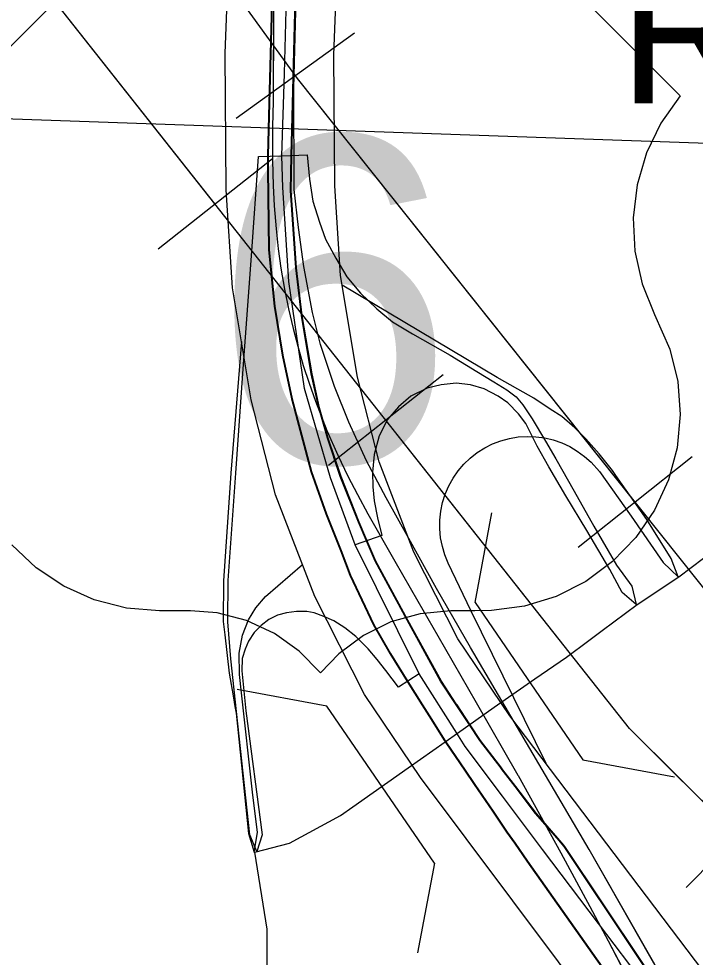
# Model space of a CAD drawing. Extents: x -132.8 to -73.3, y -60 to -26.
# Drawn here: x -125.444 to -125.07, y -50.651 to -50.132 of the extents above; entities that cross this region are included whole.
import ezdxf

# ---------------------------------------------------------------- set-up
doc = ezdxf.new("R2010")
doc.units = 0
for name, color, linetype in [('tdCoCityStreetMinor', 7, 'Continuous'), ('tdCoDivCarto', 7, 'Continuous'), ('tdCoInt', 7, 'Continuous'), ('tdCoIntCL', 7, 'Continuous'), ('tdCoIntRamp', 7, 'Continuous'), ('tdCoIntRte', 7, 'Continuous'), ('tdCoPipe', 7, 'Continuous'), ('tdCoPrimary', 7, 'Continuous'), ('tdCoRROwnerTxt', 7, 'Continuous'), ('tdCoSectLine', 7, 'Continuous'), ('tdCoShieldUsRte', 7, 'Continuous'), ('tdCoStrucDivPri', 7, 'Continuous')]:
    doc.layers.add(name, color=color, linetype=linetype)

msp = doc.modelspace()

# ---------------------------------------------------------------- linework, layer by layer
at = {"layer": 'tdCoCityStreetMinor'}
msp.add_lwpolyline([(-125.3067, -50.66575), (-125.3067, -50.63517), (-125.31344, -50.59251), (-125.29443, -50.58758), (-125.26607, -50.57229), (-125.25925, -50.56748), (-125.22872, -50.54591), (-125.20154, -50.52671), (-125.18124, -50.51237), (-125.15867, -50.49677), (-125.14129, -50.48475), (-125.1289, -50.47552), (-125.12146, -50.46998), (-125.10221, -50.45563), (-125.07914, -50.44036), (-125.05867, -50.42482)], dxfattribs=at)
at = {"layer": 'tdCoDivCarto'}
for p, q in [((-125.303, -50.08796), (-125.30344, -50.17765)), ((-125.29204, -50.17027), (-125.29039, -50.10626)), ((-125.29204, -50.17027), (-125.29039, -50.10626)), ((-125.29177, -50.2263), (-125.29204, -50.17027)), ((-125.30344, -50.17765), (-125.30368, -50.19146)), ((-125.30368, -50.19146), (-125.30371, -50.2102)), ((-125.30371, -50.2102), (-125.30339, -50.22402)), ((-125.30339, -50.22402), (-125.30283, -50.23537)), ((-125.28938, -50.24729), (-125.29177, -50.2263)), ((-125.30283, -50.23537), (-125.30181, -50.24799)), ((-125.30181, -50.24799), (-125.30057, -50.25903)), ((-125.28634, -50.26887), (-125.28938, -50.24729)), ((-125.30057, -50.25903), (-125.29908, -50.26966)), ((-125.29908, -50.26966), (-125.29708, -50.28135)), ((-125.28166, -50.29427), (-125.28634, -50.26887)), ((-125.29708, -50.28135), (-125.29486, -50.29232)), ((-125.29486, -50.29232), (-125.29238, -50.30304)), ((-125.27722, -50.31202), (-125.28166, -50.29427)), ((-125.29238, -50.30304), (-125.28981, -50.31285)), ((-125.28981, -50.31285), (-125.28671, -50.32352)), ((-125.26943, -50.33523), (-125.27722, -50.31202)), ((-125.28671, -50.32352), (-125.28354, -50.33338)), ((-125.28354, -50.33338), (-125.28003, -50.34335)), ((-125.26157, -50.35495), (-125.26943, -50.33523)), ((-125.28003, -50.34335), (-125.27368, -50.35951)), ((-125.25184, -50.37623), (-125.26157, -50.35495)), ((-125.27368, -50.35951), (-125.26771, -50.37302)), ((-125.26771, -50.37302), (-125.26204, -50.38469)), ((-125.24095, -50.3967), (-125.25184, -50.37623)), ((-125.26204, -50.38469), (-125.25681, -50.39481)), ((-125.25681, -50.39481), (-125.25099, -50.40556)), ((-125.22841, -50.41917), (-125.24095, -50.3967)), ((-125.25099, -50.40556), (-125.23616, -50.43168)), ((-125.21307, -50.44674), (-125.22841, -50.41917)), ((-125.23616, -50.43168), (-125.22338, -50.45387)), ((-125.19426, -50.47943), (-125.21307, -50.44674)), ((-125.22338, -50.45387), (-125.2124, -50.47293)), ((-125.2124, -50.47293), (-125.1912, -50.50974)), ((-125.12869, -50.59113), (-125.19426, -50.47943)), ((-125.1912, -50.50974), (-125.16804, -50.54993)), ((-125.16804, -50.54993), (-125.16794, -50.55012)), ((-125.16794, -50.55012), (-125.14429, -50.59283)), ((-125.14429, -50.59283), (-125.12829, -50.62257)), ((-125.089, -50.66065), (-125.12869, -50.59113)), ((-125.12829, -50.62257), (-125.11818, -50.64147)), ((-125.11818, -50.64147), (-125.10443, -50.66768))]:
    msp.add_line(p, q, dxfattribs=at)
for points in [[(-125.29675, -49.84672), (-125.29876, -49.91437), (-125.29989, -49.96761), (-125.30098, -50.01967), (-125.303, -50.08796), (-125.30345, -50.10327), (-125.30539, -50.1786), (-125.30613, -50.20739)], [(-125.29675, -49.84672), (-125.29876, -49.91437), (-125.29989, -49.96761), (-125.30098, -50.01967), (-125.303, -50.08796), (-125.30345, -50.10327), (-125.30539, -50.1786), (-125.30613, -50.20739)], [(-125.29301, -50.20773), (-125.28966, -50.07786), (-125.28956, -50.07393), (-125.28901, -50.03018)], [(-125.29204, -50.17027), (-125.28966, -50.07786), (-125.28956, -50.07393), (-125.28901, -50.03018)], [(-125.303, -50.08796), (-125.30344, -50.17765), (-125.30368, -50.19146), (-125.30371, -50.2102), (-125.30339, -50.22402), (-125.30283, -50.23537), (-125.30181, -50.24799), (-125.30057, -50.25903), (-125.29908, -50.26966), (-125.29708, -50.28135), (-125.29486, -50.29232), (-125.29238, -50.30304), (-125.28981, -50.31285), (-125.28671, -50.32352), (-125.28354, -50.33338), (-125.28003, -50.34335), (-125.27368, -50.35951), (-125.26771, -50.37302), (-125.26204, -50.38469), (-125.25681, -50.39481), (-125.25099, -50.40556), (-125.23616, -50.43168), (-125.22338, -50.45387), (-125.2124, -50.47293), (-125.1912, -50.50974), (-125.16804, -50.54993), (-125.16794, -50.55012)], [(-125.12869, -50.59113), (-125.19426, -50.47943), (-125.21307, -50.44674), (-125.22841, -50.41917), (-125.24095, -50.3967), (-125.25184, -50.37623), (-125.26157, -50.35495), (-125.26943, -50.33523), (-125.27722, -50.31202), (-125.28166, -50.29427), (-125.28634, -50.26887), (-125.28938, -50.24729), (-125.29177, -50.2263), (-125.29204, -50.17027)], [(-125.089, -50.66065), (-125.12869, -50.59113), (-125.19426, -50.47943), (-125.21307, -50.44674), (-125.22841, -50.41917), (-125.24095, -50.3967), (-125.25184, -50.37623), (-125.26157, -50.35495), (-125.26943, -50.33523), (-125.27722, -50.31202), (-125.28166, -50.29427), (-125.28634, -50.26887), (-125.28938, -50.24729), (-125.29177, -50.2263), (-125.29204, -50.17027)], [(-125.30613, -50.20739), (-125.30616, -50.20882), (-125.3061, -50.21516), (-125.30567, -50.25962), (-125.30246, -50.29069), (-125.29803, -50.31782), (-125.29285, -50.34199), (-125.28224, -50.38219), (-125.27386, -50.40561), (-125.26587, -50.42587)], [(-125.30613, -50.20739), (-125.30616, -50.20882), (-125.3061, -50.21516), (-125.30567, -50.25962), (-125.30246, -50.29069), (-125.29803, -50.31782), (-125.29285, -50.34199), (-125.28224, -50.38219), (-125.27386, -50.40561), (-125.26587, -50.42587)], [(-125.25156, -50.42007), (-125.25577, -50.41005), (-125.26588, -50.3849), (-125.27304, -50.36369), (-125.27772, -50.34692), (-125.28191, -50.32818), (-125.28734, -50.29587), (-125.29054, -50.26949), (-125.2935, -50.22682), (-125.29301, -50.20773)], [(-125.20174, -50.51117), (-125.20219, -50.5105), (-125.2104, -50.49809), (-125.22889, -50.46431), (-125.24665, -50.43175), (-125.25156, -50.42007)], [(-125.26587, -50.42587), (-125.26054, -50.4394), (-125.24772, -50.46677), (-125.23859, -50.4828), (-125.22892, -50.49815)], [(-125.26587, -50.42587), (-125.26054, -50.4394), (-125.24772, -50.46677), (-125.23859, -50.4828), (-125.22892, -50.49815)], [(-125.22892, -50.49815), (-125.22078, -50.51107)], [(-125.22892, -50.49815), (-125.22078, -50.51107)], [(-125.22078, -50.51107), (-125.21697, -50.51712), (-125.20826, -50.53095)], [(-125.22078, -50.51107), (-125.21697, -50.51712), (-125.20826, -50.53095)], [(-125.19453, -50.52207), (-125.20174, -50.51117)], [(-125.17692, -50.54625), (-125.17698, -50.54617), (-125.1887, -50.53089), (-125.19453, -50.52207)], [(-125.20826, -50.53095), (-125.20752, -50.53212), (-125.1972, -50.5473)], [(-125.20826, -50.53095), (-125.20752, -50.53212), (-125.1972, -50.5473)], [(-125.1972, -50.5473), (-125.19182, -50.55521), (-125.18182, -50.56992)], [(-125.1972, -50.5473), (-125.19182, -50.55521), (-125.18182, -50.56992)], [(-125.17511, -50.5486), (-125.17692, -50.54625)], [(-125.16928, -50.55621), (-125.17511, -50.5486)], [(-125.16794, -50.55012), (-125.14429, -50.59283), (-125.12829, -50.62257), (-125.11818, -50.64147), (-125.10443, -50.66768)], [(-125.14603, -50.58488), (-125.15787, -50.57109), (-125.16928, -50.55621)], [(-125.18182, -50.56992), (-125.17398, -50.58144), (-125.16965, -50.58759), (-125.16273, -50.59743)], [(-125.18182, -50.56992), (-125.17398, -50.58144), (-125.16965, -50.58759), (-125.16273, -50.59743)], [(-125.14274, -50.58872), (-125.14603, -50.58488)], [(-125.14212, -50.58944), (-125.14274, -50.58872)], [(-125.00159, -50.8102), (-125.05667, -50.71728), (-125.14212, -50.58944)], [(-125.05667, -50.71728), (-125.12869, -50.59113)], [(-125.16273, -50.59743), (-125.11931, -50.65913), (-125.11898, -50.65975)], [(-125.16273, -50.59743), (-125.13937, -50.63063)], [(-125.13937, -50.63063), (-125.11931, -50.65913), (-125.11898, -50.65975)]]:
    msp.add_lwpolyline(points, dxfattribs=at)
at = {"layer": 'tdCoInt'}
for points in [[(-125.01823, -50.82321), (-125.22187, -50.55129), (-125.25292, -50.50535), (-125.28043, -50.45117), (-125.30204, -50.3951), (-125.31549, -50.3425), (-125.32589, -50.28068), (-125.32935, -50.2264), (-125.32991, -50.1509), (-125.32587, -50.04615)], [(-124.92748, -50.84055), (-125.17247, -50.51715), (-125.2012, -50.47468), (-125.22555, -50.42673), (-125.24479, -50.37682), (-125.25673, -50.33007), (-125.26621, -50.27377), (-125.26937, -50.22427), (-125.26991, -50.15184), (-125.26587, -50.04717)]]:
    msp.add_lwpolyline(points, dxfattribs=at)
at = {"layer": 'tdCoIntCL'}
for points in [[(-125.29853, -50.20759), (-125.29721, -50.16223), (-125.29471, -50.07091), (-125.29523, -50.03011), (-125.29416, -50.00226), (-125.29376, -49.99015), (-125.28975, -49.84694)], [(-125.22259, -50.49393), (-125.23409, -50.50134), (-125.24112, -50.49214), (-125.24585, -50.48601), (-125.25083, -50.48013), (-125.25773, -50.47336), (-125.26373, -50.4685), (-125.26987, -50.46467), (-125.27536, -50.46224), (-125.28073, -50.4602), (-125.28469, -50.45943), (-125.29044, -50.45943), (-125.29606, -50.4602), (-125.30092, -50.4616), (-125.30577, -50.4639), (-125.31011, -50.46722), (-125.31382, -50.47118), (-125.31701, -50.47591), (-125.3188, -50.48026), (-125.32046, -50.48549), (-125.32072, -50.49227), (-125.31842, -50.51437), (-125.30948, -50.58298), (-125.31237, -50.59213), (-125.31621, -50.5829), (-125.32366, -50.51475), (-125.32673, -50.48575), (-125.32851, -50.46518), (-125.32826, -50.44244), (-125.32404, -50.38302), (-125.31995, -50.3254), (-125.31535, -50.26292), (-125.31152, -50.2081), (-125.29853, -50.20759)], [(-125.29853, -50.20759), (-125.28456, -50.20708), (-125.28328, -50.22062), (-125.28137, -50.23276), (-125.27779, -50.24426), (-125.27447, -50.25372), (-125.26872, -50.26419), (-125.26271, -50.27454), (-125.25504, -50.28349), (-125.2461, -50.2923), (-125.23741, -50.29933), (-125.2263, -50.3061), (-125.20547, -50.31786), (-125.19069, -50.32692), (-125.18132, -50.33259), (-125.17421, -50.33694), (-125.16901, -50.34094), (-125.16526, -50.3452), (-125.16026, -50.35295), (-125.15274, -50.36539), (-125.14704, -50.37518), (-125.1369, -50.39307), (-125.12617, -50.41232), (-125.11356, -50.43396), (-125.10504, -50.44554), (-125.10259, -50.45563), (-125.11042, -50.44905), (-125.11719, -50.43631), (-125.12991, -50.41471), (-125.1415, -50.39563), (-125.15102, -50.37962), (-125.15734, -50.36811), (-125.16373, -50.35568), (-125.16782, -50.35031), (-125.1737, -50.34418), (-125.17889, -50.34052), (-125.18664, -50.33651), (-125.19431, -50.33421), (-125.20223, -50.33336), (-125.21041, -50.33421), (-125.21833, -50.33609), (-125.22728, -50.34043), (-125.23409, -50.34631), (-125.24014, -50.35338), (-125.24474, -50.36249), (-125.24746, -50.37271), (-125.24849, -50.38251), (-125.24823, -50.39069), (-125.24755, -50.39827), (-125.24576, -50.40772), (-125.24329, -50.41743), (-125.25803, -50.42263)], [(-125.25803, -50.42263), (-125.27166, -50.38566), (-125.28611, -50.33628), (-125.29478, -50.2771), (-125.29798, -50.22522), (-125.29853, -50.20759)], [(-125.22259, -50.49393), (-125.25803, -50.42263)], [(-125.0404, -50.76912), (-125.08112, -50.69814), (-125.09336, -50.67583), (-125.09952, -50.6656), (-125.10617, -50.65482), (-125.12345, -50.63198), (-125.15444, -50.59101), (-125.17659, -50.56157), (-125.19717, -50.53422), (-125.20192, -50.52671), (-125.22259, -50.49393)]]:
    msp.add_lwpolyline(points, dxfattribs=at)
at = {"layer": 'tdCoIntRamp'}
for points in [[(-125.15252, -50.54348), (-125.19409, -50.45903), (-125.20655, -50.43277), (-125.20843, -50.42824), (-125.20984, -50.42355), (-125.21079, -50.41875), (-125.21125, -50.41387), (-125.21122, -50.40897), (-125.2107, -50.4041), (-125.2097, -50.3993), (-125.20822, -50.39463), (-125.20628, -50.39013), (-125.20391, -50.38585), (-125.20112, -50.38182), (-125.19794, -50.37809), (-125.1944, -50.3747), (-125.19055, -50.37168), (-125.18641, -50.36906), (-125.18203, -50.36686), (-125.17745, -50.36512), (-125.17272, -50.36384), (-125.16789, -50.36303), (-125.163, -50.36272), (-125.1581, -50.36289), (-125.15325, -50.36355), (-125.14849, -50.3647), (-125.14386, -50.36631), (-125.13942, -50.36838), (-125.13521, -50.37088), (-125.13126, -50.37379), (-125.12763, -50.37707), (-125.1229, -50.38221), (-125.10544, -50.40687), (-125.08776, -50.43235), (-125.07952, -50.44036), (-125.08324, -50.4303), (-125.0968, -50.40872), (-125.11384, -50.38428), (-125.11571, -50.3816), (-125.12311, -50.37235), (-125.13051, -50.36413), (-125.13667, -50.35796), (-125.14387, -50.3518), (-125.15024, -50.34769), (-125.15928, -50.34152), (-125.16812, -50.33659), (-125.17962, -50.33022), (-125.2653, -50.27914)], [(-125.32092, -50.31021), (-125.32682, -50.38315), (-125.33076, -50.44258), (-125.33101, -50.46502), (-125.33018, -50.47246), (-125.3278, -50.49363), (-125.32556, -50.50613), (-125.32451, -50.51203), (-125.32383, -50.51579), (-125.31708, -50.5822), (-125.31382, -50.59251), (-125.31206, -50.58169), (-125.31479, -50.55938), (-125.32089, -50.50456), (-125.32193, -50.4943), (-125.32218, -50.48253), (-125.32043, -50.47266), (-125.31706, -50.46404), (-125.31303, -50.45742), (-125.30763, -50.45114), (-125.2872, -50.43361)]]:
    msp.add_lwpolyline(points, dxfattribs=at)
at = {"layer": 'tdCoIntRte'}
for points in [[(-125.05705, -50.71728), (-125.10288, -50.6487), (-125.1425, -50.58944), (-125.1427, -50.5892), (-125.14641, -50.58488), (-125.15825, -50.57109), (-125.16966, -50.55621), (-125.17736, -50.54617), (-125.18907, -50.53089), (-125.19491, -50.52207), (-125.20256, -50.5105), (-125.20787, -50.50248), (-125.21078, -50.49809), (-125.22927, -50.46431), (-125.24703, -50.43175), (-125.25194, -50.42007), (-125.25615, -50.41005), (-125.26626, -50.3849), (-125.27341, -50.36369), (-125.2781, -50.34692), (-125.28229, -50.32818), (-125.28772, -50.29587), (-125.29092, -50.26949), (-125.29388, -50.22682), (-125.29339, -50.20773), (-125.29004, -50.07786)], [(-125.05705, -50.71728), (-125.10288, -50.6487), (-125.1425, -50.58944), (-125.1427, -50.5892), (-125.14641, -50.58488), (-125.15825, -50.57109), (-125.16966, -50.55621), (-125.1773, -50.54625), (-125.17736, -50.54617), (-125.18907, -50.53089), (-125.19491, -50.52207), (-125.20212, -50.51117), (-125.20256, -50.5105), (-125.21078, -50.49809), (-125.22927, -50.46431), (-125.24703, -50.43175), (-125.25194, -50.42007), (-125.25615, -50.41005), (-125.26626, -50.3849), (-125.27341, -50.36369), (-125.2781, -50.34692), (-125.28229, -50.32818), (-125.28772, -50.29587), (-125.29092, -50.26949), (-125.29388, -50.22682), (-125.29339, -50.20773), (-125.29004, -50.07786)], [(-125.30383, -50.10327), (-125.30577, -50.1786), (-125.30651, -50.20739), (-125.30654, -50.20882), (-125.30648, -50.21516), (-125.30605, -50.25962), (-125.30284, -50.29069), (-125.2984, -50.31782), (-125.29323, -50.34199), (-125.28262, -50.38219), (-125.27424, -50.40561), (-125.26625, -50.42587), (-125.26092, -50.4394), (-125.2481, -50.46677), (-125.23897, -50.4828), (-125.2293, -50.49815), (-125.22116, -50.51107), (-125.21735, -50.51712), (-125.20864, -50.53095), (-125.2079, -50.53212), (-125.19758, -50.5473), (-125.1922, -50.55521), (-125.18219, -50.56992), (-125.17436, -50.58144), (-125.17003, -50.58759), (-125.16311, -50.59743), (-125.11969, -50.65913)], [(-125.30383, -50.10327), (-125.30577, -50.1786), (-125.30651, -50.20739), (-125.30654, -50.20882), (-125.30648, -50.21516), (-125.30605, -50.25962), (-125.30284, -50.29069), (-125.2984, -50.31782), (-125.29323, -50.34199), (-125.28262, -50.38219), (-125.27424, -50.40561), (-125.26625, -50.42587), (-125.26092, -50.4394), (-125.2481, -50.46677), (-125.23897, -50.4828), (-125.2293, -50.49815), (-125.22116, -50.51107), (-125.21735, -50.51712), (-125.20864, -50.53095), (-125.2079, -50.53212), (-125.19758, -50.5473), (-125.1922, -50.55521), (-125.18219, -50.56992), (-125.17436, -50.58144), (-125.17003, -50.58759), (-125.16311, -50.59743), (-125.11969, -50.65913)]]:
    msp.add_lwpolyline(points, dxfattribs=at)
at = {"layer": 'tdCoPipe'}
for p, q in [((-125.25838, -50.13989), (-125.3238, -50.1871)), ((-125.30378, -50.2093), (-125.36698, -50.25922)), ((-125.20945, -50.32874), (-125.27276, -50.37874)), ((-125.07174, -50.374), (-125.1347, -50.42421)), ((-125.01835, -50.55481), (-125.07506, -50.61198))]:
    msp.add_line(p, q, dxfattribs=at)
for points in [[(-120.61806, -56.76184), (-120.51445, -55.55397), (-120.47938, -54.46793), (-120.46129, -53.94778), (-120.48621, -53.68107), (-120.63143, -53.41199), (-120.92646, -53.11014), (-121.6016, -52.44716), (-122.18422, -51.8754), (-122.8311, -51.72155), (-122.92518, -51.60843), (-123.07575, -51.61539), (-123.31203, -51.59481), (-123.55845, -51.16678), (-124.03386, -51.16929), (-124.73918, -50.72024), (-125.02763, -50.49401), (-125.29, -50.16499), (-125.83101, -49.41527)], [(-121.21573, -52.82232), (-121.68772, -52.7514), (-122.34953, -52.53964), (-122.86529, -52.34666), (-123.37271, -52.03464), (-123.83895, -51.66782), (-124.34957, -51.21071), (-124.84078, -50.78776), (-125.10644, -50.52423), (-125.44118, -50.10041), (-125.63639, -49.82438), (-125.73894, -49.63164), (-125.77869, -49.50967)], [(-125.33543, -50.2343), (-125.44118, -50.10041), (-125.51666, -49.99368)], [(-125.10328, -50.39915), (-125.29, -50.16499), (-125.29109, -50.16349)], [(-125.04675, -50.58344), (-125.10644, -50.52423), (-125.2411, -50.35373)]]:
    msp.add_lwpolyline(points, dxfattribs=at)
at = {"layer": 'tdCoPrimary'}
msp.add_line((-125.29204, -50.17027), (-125.29039, -50.10626), dxfattribs=at)
msp.add_line((-125.29204, -50.17027), (-125.29039, -50.10626), dxfattribs=at)
for points in [[(-125.089, -50.66065), (-125.12869, -50.59113), (-125.19426, -50.47943), (-125.21307, -50.44674), (-125.22841, -50.41917), (-125.24095, -50.3967), (-125.25184, -50.37623), (-125.26157, -50.35495), (-125.26943, -50.33523), (-125.27722, -50.31202), (-125.28166, -50.29427), (-125.28634, -50.26887), (-125.28938, -50.24729), (-125.29177, -50.2263), (-125.29204, -50.17027), (-125.29039, -50.10626), (-125.28966, -50.07786), (-125.28956, -50.07393), (-125.28833, -49.97602), (-125.28817, -49.96975), (-125.28797, -49.9619), (-125.28508, -49.84704)], [(-125.303, -50.08796), (-125.30344, -50.17765), (-125.30368, -50.19146), (-125.30371, -50.2102), (-125.30339, -50.22402), (-125.30283, -50.23537), (-125.30181, -50.24799), (-125.30057, -50.25903), (-125.29908, -50.26966), (-125.29708, -50.28135), (-125.29486, -50.29232), (-125.29238, -50.30304), (-125.28981, -50.31285), (-125.28671, -50.32352), (-125.28354, -50.33338), (-125.28003, -50.34335), (-125.27368, -50.35951), (-125.26771, -50.37302), (-125.26204, -50.38469), (-125.25681, -50.39481), (-125.25099, -50.40556), (-125.23616, -50.43168), (-125.22338, -50.45387), (-125.2124, -50.47293), (-125.1912, -50.50974), (-125.16804, -50.54993), (-125.16794, -50.55012)], [(-125.303, -50.08796), (-125.30344, -50.17765), (-125.30368, -50.19146), (-125.30371, -50.2102), (-125.30339, -50.22402), (-125.30283, -50.23537), (-125.30181, -50.24799), (-125.30057, -50.25903), (-125.29908, -50.26966), (-125.29708, -50.28135), (-125.29486, -50.29232), (-125.29238, -50.30304), (-125.28981, -50.31285), (-125.28671, -50.32352), (-125.28354, -50.33338), (-125.28003, -50.34335), (-125.27368, -50.35951), (-125.26771, -50.37302), (-125.26204, -50.38469), (-125.25681, -50.39481), (-125.25099, -50.40556), (-125.23616, -50.43168), (-125.22338, -50.45387), (-125.2124, -50.47293), (-125.1912, -50.50974), (-125.16804, -50.54993), (-125.16794, -50.55012)], [(-125.303, -50.08796), (-125.30344, -50.17765), (-125.30368, -50.19146), (-125.30371, -50.2102), (-125.30339, -50.22402), (-125.30283, -50.23537), (-125.30181, -50.24799), (-125.30057, -50.25903), (-125.29908, -50.26966), (-125.29708, -50.28135), (-125.29486, -50.29232), (-125.29238, -50.30304), (-125.28981, -50.31285), (-125.28671, -50.32352), (-125.28354, -50.33338), (-125.28003, -50.34335), (-125.27368, -50.35951), (-125.26771, -50.37302), (-125.26204, -50.38469), (-125.25681, -50.39481), (-125.25099, -50.40556), (-125.23616, -50.43168), (-125.22338, -50.45387), (-125.2124, -50.47293), (-125.1912, -50.50974), (-125.16804, -50.54993), (-125.16794, -50.55012), (-125.14429, -50.59283), (-125.12829, -50.62257), (-125.11818, -50.64147), (-125.10443, -50.66768)], [(-125.089, -50.66065), (-125.12869, -50.59113), (-125.19426, -50.47943), (-125.21307, -50.44674), (-125.22841, -50.41917), (-125.24095, -50.3967), (-125.25184, -50.37623), (-125.26157, -50.35495), (-125.26943, -50.33523), (-125.27722, -50.31202), (-125.28166, -50.29427), (-125.28634, -50.26887), (-125.28938, -50.24729), (-125.29177, -50.2263), (-125.29204, -50.17027)], [(-125.089, -50.66065), (-125.12869, -50.59113), (-125.19426, -50.47943), (-125.21307, -50.44674), (-125.22841, -50.41917), (-125.24095, -50.3967), (-125.25184, -50.37623), (-125.26157, -50.35495), (-125.26943, -50.33523), (-125.27722, -50.31202), (-125.28166, -50.29427), (-125.28634, -50.26887), (-125.28938, -50.24729), (-125.29177, -50.2263), (-125.29204, -50.17027)], [(-125.16794, -50.55012), (-125.14429, -50.59283), (-125.12829, -50.62257), (-125.11818, -50.64147), (-125.10443, -50.66768)], [(-125.16794, -50.55012), (-125.14429, -50.59283), (-125.12829, -50.62257), (-125.11818, -50.64147), (-125.10443, -50.66768)]]:
    msp.add_lwpolyline(points, dxfattribs=at)
at = {"layer": 'tdCoSectLine'}
msp.add_lwpolyline([(-125.75791, -50.17638), (-124.8843, -50.20694)], dxfattribs=at)
at = {"layer": 'tdCoShieldUsRte'}
for points in [[(-125.47602, -50.17458), (-125.39715, -50.09571)], [(-125.15712, -50.09571), (-125.07826, -50.17458), (-125.08896, -50.18954), (-125.09702, -50.20608), (-125.1022, -50.22374), (-125.10436, -50.24201), (-125.10343, -50.26039), (-125.09945, -50.27835), (-125.09251, -50.29539), (-125.08407, -50.31446), (-125.07968, -50.33233), (-125.07834, -50.35068), (-125.08009, -50.36899), (-125.08488, -50.38676), (-125.09256, -50.40348), (-125.10293, -50.41868), (-125.1157, -50.43193), (-125.13049, -50.44286), (-125.14691, -50.45117), (-125.16449, -50.45662), (-125.18273, -50.45905), (-125.19184, -50.45915), (-125.20521, -50.45918), (-125.22204, -50.46072), (-125.23831, -50.4653), (-125.25347, -50.47275), (-125.26703, -50.48284), (-125.27714, -50.49347), (-125.28893, -50.48137), (-125.30273, -50.47161), (-125.31807, -50.46452), (-125.33444, -50.46034), (-125.34906, -50.45918), (-125.36621, -50.45918), (-125.38454, -50.45764), (-125.40236, -50.45305), (-125.41917, -50.44555), (-125.43448, -50.43535), (-125.44787, -50.42274)]]:
    msp.add_lwpolyline(points, dxfattribs=at)
at = {"layer": 'tdCoStrucDivPri'}
for p, q in [((-125.19168, -50.45455), (-125.18241, -50.40499)), ((-125.19168, -50.45455), (-125.13214, -50.54146)), ((-125.27365, -50.51185), (-125.32321, -50.50259)), ((-125.21423, -50.59858), (-125.27365, -50.51185)), ((-125.13214, -50.54146), (-125.08157, -50.55089)), ((-125.21423, -50.59858), (-125.2235, -50.64812))]:
    msp.add_line(p, q, dxfattribs=at)

# ---------------------------------------------------------------- texts
at = {"layer": 'tdCoRROwnerTxt'}
msp.add_text('RAILROAD', height=0.08, dxfattribs=at).set_placement((-125.11227, -50.17865))
at = {"layer": 'tdCoShieldUsRte'}
msp.add_text('6', height=0.18, dxfattribs=at).set_placement((-125.33709, -50.37699))

doc.saveas('drawing.dxf')
